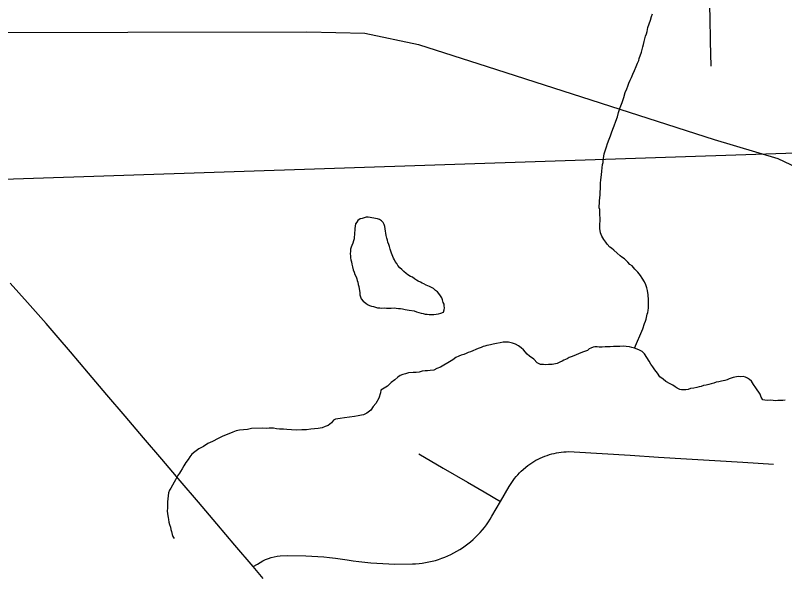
# Model space of a CAD drawing. Extents: x 103424 to 290657, y 38711 to 110967.
# Drawn here: x 149253 to 153756, y 95008 to 98272 of the extents above; entities that cross this region are included whole.
import ezdxf

# ---------------------------------------------------------------- set-up
doc = ezdxf.new("R2010")
doc.units = 0
for name, color, linetype in [('GM_X_Corporation', 7, 'Continuous'), ('GM_X_County_Road', 7, 'Continuous'), ('GM_X_Minor_Lake', 7, 'Continuous'), ('GM_X_Minor_River', 7, 'Continuous'), ('GM_X_Rail_Line', 7, 'Continuous'), ('GM_X_Township_Road', 7, 'Continuous')]:
    doc.layers.add(name, color=color, linetype=linetype)

msp = doc.modelspace()

# ---------------------------------------------------------------- linework, layer by layer
at = {"layer": 'GM_X_Corporation'}
msp.add_lwpolyline([(173175.4, 110967.2), (148354.5, 110967.2), (148366.5, 110284), (148366.4, 110242.2), (148494.2, 102114.7), (148500.5, 101714.1), (148505.8, 101377.4), (148509.9, 101119.2), (148594.2, 97294.7), (158050.5, 97608.1), (158064.2, 97608.5), (162306.4, 97749.1), (162479.3, 97753.8), (165116.9, 97825.6), (173478.4, 98058.2), (173457.5, 99090), (173443.3, 99817.2), (173398.5, 101988.3), (173365.2, 103570.9), (173327.2, 105148.6), (173218, 109584.4)], close=True, dxfattribs=at)
msp.add_lwpolyline([(148594.2, 97294.7), (158050.5, 97608.1), (158064.2, 97608.5), (162306.4, 97749.1), (162479.3, 97753.8), (165116.9, 97825.6), (173478.4, 98058.2), (173550.7, 94746.5), (173649.8, 90059.6), (173693.6, 87690.3), (173775.2, 84514.7), (174054.1, 73155.3), (174066.9, 72315.5), (174070.5, 72208.9), (173777.3, 72202), (169136.7, 72130.4), (166950.9, 72068.3), (161596.3, 71930.5), (161287.7, 71923.7), (157064.3, 71829.7), (151578, 71707.7), (149073.5, 71652)], dxfattribs=at)
at = {"layer": 'GM_X_County_Road'}
msp.add_lwpolyline([(150704.5, 94979), (150645.9, 95048.7), (150538.9, 95174.3), (150431.8, 95299.9), (150324.7, 95425.5), (150217.6, 95551.2), (150110.5, 95676.8), (150003.5, 95802.4), (149896.4, 95928), (149789.3, 96053.6), (149682.3, 96179.2), (149575.2, 96304.8), (149504.5, 96387.8), (149433.7, 96470.8), (149324.1, 96594.2), (149223.7, 96707.3)], dxfattribs=at)
at = {"layer": 'GM_X_Minor_Lake'}
for points in [[(151319.1, 97093.3), (151307, 97093.3), (151282.8, 97085.1), (151270.7, 97083.1), (151258.6, 97072.9), (151252.6, 97062.8), (151244.5, 97052.7), (151242.5, 97040.6), (151240.5, 97026.4), (151240.6, 97014.3), (151238.6, 97002.2), (151238.6, 96990.1), (151236.6, 96978), (151236.7, 96965.8), (151232.7, 96953.7), (151228.7, 96939.5), (151222.6, 96927.4), (151218.6, 96917.3), (151214.6, 96905.2), (151214.7, 96893.1), (151212.7, 96878.9), (151214.7, 96866.8)], [(151214.7, 96866.8), (151214.8, 96854.7), (151216.8, 96842.6), (151220.9, 96830.5), (151222.9, 96818.4), (151227, 96802.2), (151231.1, 96784.1), (151237.2, 96769.9), (151241.3, 96757.8), (151247.3, 96743.7), (151251.4, 96731.6), (151253.5, 96721.5), (151257.5, 96711.4), (151259.6, 96699.3), (151263.7, 96687.2), (151269.8, 96650.9), (151269.8, 96638.8), (151278, 96614.6), (151290.1, 96600.5), (151304.3, 96590.4), (151314.4, 96582.4), (151326.5, 96576.4), (151338.6, 96572.4), (151348.7, 96570.4), (151373, 96562.4), (151387.1, 96562.4), (151399.2, 96560.5), (151411.3, 96562.5), (151425.5, 96560.5), (151453.7, 96560.6), (151471.9, 96562.7), (151482, 96560.7), (151496.1, 96558.8), (151508.2, 96558.8), (151520.3, 96556.8), (151534.5, 96552.9), (151558.7, 96548.9), (151587, 96544.9), (151601.1, 96538.9), (151629.4, 96531), (151639.5, 96529), (151651.6, 96525), (151663.7, 96525), (151675.9, 96523), (151702.1, 96523.1), (151716.2, 96525.2), (151730.3, 96527.3), (151744.5, 96531.3), (151758.6, 96537.5), (151762.6, 96549.6), (151764.6, 96561.7), (151762.5, 96573.8), (151762.5, 96583.9), (151758.4, 96594), (151754.3, 96608.1), (151750.3, 96620.2), (151742.2, 96632.3), (151732, 96646.4), (151723.9, 96656.5), (151711.8, 96664.5), (151701.7, 96674.6), (151677.4, 96686.6), (151657.2, 96694.6), (151645.1, 96702.7), (151635, 96706.7), (151624.9, 96712.7), (151610.7, 96718.7), (151600.6, 96724.7), (151590.5, 96732.8), (151578.4, 96740.8), (151566.3, 96744.8), (151550.1, 96754.9), (151540, 96762.9), (151527.8, 96775), (151515.7, 96787), (151503.5, 96797.1), (151491.4, 96809.2), (151485.3, 96821.3), (151477.2, 96833.4), (151473.2, 96843.4), (151467.1, 96853.5), (151454.9, 96881.7), (151446.7, 96906), (151442.7, 96920.1), (151438.6, 96932.2), (151434.5, 96946.3), (151432.5, 96958.4), (151428.4, 96970.5), (151424.3, 96984.6), (151422.3, 96998.8), (151420.2, 97010.9), (151418.2, 97025), (151416.1, 97037.1), (151412.1, 97049.2), (151406, 97061.3), (151395.8, 97071.4), (151385.7, 97079.4), (151373.6, 97083.4), (151319.1, 97093.3)]]:
    msp.add_lwpolyline(points, dxfattribs=at)
at = {"layer": 'GM_X_Minor_River'}
for points in [[(152934.6, 98119.2), (152938.3, 98135.5), (152942.1, 98151.7), (152947.9, 98163.9), (152951.7, 98178.1), (152955.3, 98202.4), (152963, 98222.8), (152970.6, 98245.1), (152976.3, 98265.4), (152982.1, 98281.7)], [(152878, 96326.3), (152926.4, 96440.3), (152935.9, 96470.8), (152941.7, 96485), (152945.6, 96495.2), (152949.2, 96515.4), (152951.1, 96525.6), (152954.9, 96535.7), (152956.8, 96545.9), (152958.5, 96562.1), (152960.2, 96578.2), (152959.8, 96602.5), (152959.5, 96616.6), (152957.3, 96630.7), (152957.1, 96640.8), (152954.9, 96650.9), (152952.6, 96663), (152950.3, 96679.1), (152943.9, 96697.2), (152935.6, 96715.2), (152923.1, 96735.2), (152912.7, 96751.1), (152904.5, 96761.1), (152896.2, 96771.1), (152879.8, 96788.9), (152863.2, 96808.8), (152851, 96814.7), (152838.7, 96828.6), (152828.4, 96838.5), (152818.2, 96848.4), (152803.9, 96858.3), (152793.6, 96866.2), (152775.2, 96882), (152756.7, 96899.9), (152742.4, 96911.7), (152732.2, 96917.6), (152717.7, 96935.5), (152709.5, 96945.5), (152697.1, 96961.4), (152692.9, 96971.5), (152686.6, 96981.4), (152682.4, 96991.5), (152678.2, 97001.5), (152675.9, 97013.6), (152673.8, 97023.6), (152673.5, 97037.8), (152675.3, 97051.9), (152677, 97070.2), (152674, 97122.6), (152673.7, 97136.8), (152671.5, 97146.8), (152671.3, 97158.9), (152673.1, 97173.1), (152672.8, 97187.3), (152674.5, 97205.5), (152676.2, 97223.7), (152675.9, 97241.9), (152677.7, 97256), (152679.3, 97278.3), (152679.1, 97290.4), (152680.7, 97310.6), (152684.2, 97341), (152685.9, 97361.2), (152687.5, 97381.5), (152689.2, 97399.7), (152693, 97411.9), (152694.8, 97424), (152696.6, 97436.2), (152698.4, 97448.3), (152700.2, 97462.5), (152705.9, 97480.8), (152713.6, 97503.1), (152719.3, 97523.4), (152728.9, 97547.9), (152736.6, 97568.2), (152742.3, 97586.5), (152750.1, 97606.8), (152757.8, 97627.2), (152767.4, 97653.6), (152777, 97680), (152784.6, 97704.4), (152794.2, 97732.9), (152805.8, 97763.4), (152815.3, 97791.8), (152822.9, 97822.3), (152832.6, 97842.6), (152838.4, 97858.9), (152844.1, 97875.2), (152851.8, 97893.5), (152859.6, 97909.8), (152867.4, 97928.1), (152877.1, 97950.5), (152886.7, 97972.9), (152894.5, 97993.3), (152902.2, 98009.6), (152904.1, 98019.7), (152917.5, 98058.3), (152921.3, 98072.5), (152927, 98088.8), (152930.8, 98103), (152934.6, 98119.2)], [(152549.6, 96294.1), (152535.6, 96287.8), (152521.6, 96281.5), (152507.6, 96275.2), (152495.6, 96270.9), (152483.6, 96264.7), (152473.6, 96260.4), (152463.6, 96256.2), (152453.6, 96250), (152439.6, 96243.7), (152425.6, 96237.4), (152415.5, 96235.2), (152405.4, 96233), (152395.4, 96230.8), (152383.3, 96230.5), (152373.2, 96230.4), (152359.1, 96228.1), (152345, 96229.9), (152326.8, 96231.6), (152308.5, 96241.3), (152287.9, 96261.2), (152263.4, 96278.9), (152249.1, 96290.8), (152228.4, 96316.7), (152214.1, 96328.5), (152197.7, 96340.4), (152181.4, 96350.2), (152163.1, 96355.9), (152140.8, 96361.6), (152124.7, 96361.3), (152108.6, 96361), (152090.5, 96356.6), (152070.3, 96354.2), (152050.2, 96349.8), (152034.2, 96345.5), (152024.1, 96343.3), (152012.1, 96341.1), (152002, 96338.9), (151992, 96336.7), (151980, 96330.4), (151961.9, 96324), (151947.9, 96317.7), (151931.9, 96311.4), (151917.9, 96305), (151903.8, 96300.7), (151891.8, 96294.5), (151877.8, 96290.2), (151863.7, 96285.9), (151849.7, 96279.6), (151831.7, 96271.2), (151813.8, 96258.7), (151783.8, 96240), (151761.9, 96227.5), (151741.9, 96215), (151719.9, 96206.5), (151701.9, 96198.1), (151681.7, 96195.8), (151665.6, 96193.4), (151651.5, 96193.2), (151635.4, 96190.9), (151617.3, 96186.5), (151599.2, 96184.2), (151581, 96183.9), (151554.9, 96181.4), (151536.8, 96177), (151520.7, 96172.7), (151506.7, 96166.4), (151492.8, 96156), (151474.9, 96141.6), (151453, 96125), (151431.1, 96104.4), (151393.2, 96081.5), (151391.5, 96065.3), (151379.9, 96034.8), (151362.4, 96002.1), (151348.5, 95985.7), (151334.8, 95963.3), (151310.9, 95946.7), (151290.9, 95936.2), (151278.8, 95934), (151260.7, 95931.6), (151238.6, 95927.2), (151208.4, 95922.6), (151180.2, 95918.1), (151154.1, 95915.6), (151127.9, 95911.1), (151115.9, 95904.8), (151104.1, 95890.5), (151084.2, 95873.9), (151066.1, 95867.6), (151050.1, 95861.2), (151038, 95859), (151026, 95856.7), (151003.8, 95854.3), (150983.7, 95851.9), (150957.5, 95849.4), (150929.3, 95848.9), (150897, 95846.3), (150868.7, 95847.8), (150842.4, 95851.4), (150822.2, 95853.1)], [(153759.2, 96022.9), (153745.1, 96020.6), (153730.9, 96020.3), (153716.8, 96020.1), (153700.7, 96017.8), (153688.6, 96019.6), (153674.4, 96021.3), (153658.3, 96021.1), (153640.1, 96022.7), (153628, 96024.5), (153619.6, 96040.6), (153613.3, 96056.6), (153588.4, 96094.5), (153573.9, 96114.5), (153561.4, 96132.5), (153551.2, 96142.4), (153538.9, 96150.2), (153526.7, 96156.1), (153512.5, 96159.9), (153496.4, 96159.6), (153486.3, 96161.4), (153474.2, 96159.2), (153464.2, 96157), (153454.1, 96154.8), (153444.1, 96150.5), (153432.1, 96146.3), (153420, 96142), (153406, 96137.7), (153385.9, 96133.3), (153371.8, 96129.1), (153355.7, 96126.7), (153341.7, 96122.5), (153325.6, 96118.1), (153311.6, 96113.8), (153297.5, 96109.5), (153281.4, 96107.2), (153267.4, 96102.9), (153255.3, 96100.7), (153241.3, 96096.4), (153225.2, 96092.1), (153205.1, 96089.7), (153191, 96085.4), (153176.9, 96083.1), (153164.8, 96082.9), (153152.7, 96082.7), (153142.6, 96084.5), (153126.3, 96092.3), (153116.1, 96100.2), (153101.8, 96110.1), (153085.5, 96117.9), (153061, 96131.6), (153044.7, 96145.4), (153026.2, 96159.2), (153011.8, 96179.2), (152997.3, 96199.1), (152984.9, 96217.1), (152972.5, 96233), (152964.1, 96251), (152935.1, 96292.9), (152922.7, 96306.9), (152906.4, 96314.7), (152892.2, 96320.5), (152878, 96326.3), (152861.8, 96330), (152847.6, 96333.8), (152829.4, 96335.5), (152811.2, 96337.2), (152791, 96336.8), (152772.9, 96336.5), (152754.7, 96336.2), (152734.6, 96333.8), (152706.3, 96333.3), (152688.2, 96333), (152670, 96332.7), (152657.9, 96334.5), (152645.8, 96334.2), (152635.7, 96332), (152621.7, 96325.7), (152611.7, 96321.5), (152601.8, 96313.2), (152579.7, 96304.8), (152563.7, 96298.4), (152549.6, 96294.1)], [(150822.2, 95853.1), (150800.1, 95852.7), (150781.9, 95854.4), (150763.6, 95858.1), (150739.4, 95857.7), (150721.3, 95857.3), (150701.1, 95859), (150636.5, 95855.8), (150612.4, 95851.3), (150588.2, 95848.9), (150566.1, 95846.5), (150546, 95842.1), (150525.9, 95835.7), (150501.9, 95825.1), (150467.8, 95812.4), (150439.8, 95797.7), (150407.9, 95781), (150379.8, 95768.4), (150353.9, 95751.8), (150327.9, 95737.2), (150304, 95720.6), (150286.1, 95706.1), (150274.3, 95691.8), (150264.5, 95675.4), (150250.7, 95657), (150238.9, 95638.6), (150229.1, 95620.2), (150219.3, 95605.9), (150213.4, 95595.7), (150201.6, 95579.3), (150189.9, 95556.9), (150182.1, 95542.6), (150172.4, 95524.3), (150162.6, 95507.9), (150154.7, 95495.7), (150148.9, 95479.4), (150147.2, 95463.2), (150145.5, 95445), (150143.8, 95426.8), (150144.1, 95408.6), (150144.5, 95390.4), (150142.8, 95374.2), (150143.1, 95358.1), (150147.5, 95335.9), (150149.7, 95323.8), (150152, 95309.7), (150156.3, 95295.7), (150160.6, 95279.6), (150162.9, 95265.5), (150167.1, 95253.4), (150171.4, 95237.4), (150175.7, 95225.3), (150182, 95213.3), (150182, 95213.3)]]:
    msp.add_lwpolyline(points, dxfattribs=at)
at = {"layer": 'GM_X_Rail_Line'}
msp.add_lwpolyline([(147814.7, 98171.3), (150960.4, 98176.7), (151298.3, 98169.5), (151613, 98101.8), (152014.4, 97973.6), (153343.2, 97546.9), (153715.9, 97436.2), (153979.8, 97310), (154244.6, 97117.1), (155473.5, 96220.4), (158111.3, 94322.1)], dxfattribs=at)
at = {"layer": 'GM_X_Township_Road'}
for points in [[(153325.9, 97974.6), (153322.7, 98118.9), (153319.5, 98263.2), (153315.1, 98428.2)], [(150645.9, 95048.7), (150671.4, 95064.1), (150687.2, 95073.3), (150702.3, 95082.2), (150718.1, 95090), (150734.2, 95096.6), (150751.1, 95102.2), (150768, 95106.5), (150785.3, 95109.7), (150802.7, 95111.6), (150848.5, 95113), (150953.5, 95111.9), (150988.2, 95110.3), (151023.2, 95108.1), (151058.2, 95105.3), (151093, 95101.9), (151127.7, 95097.9), (151195.2, 95088.3), (151229.9, 95083.1), (151264.4, 95078.5), (151299.4, 95074.5), (151334.1, 95071.1), (151368.8, 95068.3), (151403.8, 95066.1), (151438.8, 95064.6), (151473.8, 95063.7), (151577, 95064.4), (151596.4, 95065.4), (151616, 95067), (151635.4, 95069.4), (151654.6, 95072.4), (151673.9, 95076.1), (151692.8, 95080.5), (151711.7, 95085.5), (151730.6, 95091.2), (151749, 95097.5), (151767.3, 95104.5), (151785.2, 95112.1), (151803.1, 95120.3), (151820.5, 95129.2), (151837.6, 95138.6), (151854.2, 95148.7), (151870.8, 95159.2), (151886.7, 95170.4), (151902.3, 95182.2), (151917.7, 95194.5), (151932.3, 95207.2), (151946.6, 95220.5), (151960.5, 95234.3), (151973.8, 95248.6), (151986.7, 95263.3), (151999, 95278.5), (152010.9, 95294.1), (152022.2, 95310.1), (152032.8, 95326.5), (152042.9, 95343.2), (152093.5, 95430.3), (152143.9, 95517.4), (152151.2, 95529.6), (152159, 95541.6), (152167.3, 95553.3), (152175.9, 95564.7), (152185, 95575.8), (152194.3, 95586.5), (152204.1, 95596.9), (152214.2, 95607), (152224.8, 95616.8), (152241.1, 95630.7), (152252.2, 95639.4), (152263.8, 95647.8), (152275.6, 95655.7), (152288, 95663.3), (152300.3, 95670.4), (152312.9, 95677.1), (152325.8, 95683.3), (152338.8, 95689.1), (152351.9, 95694.4), (152365.5, 95699.3), (152379.1, 95703.6), (152392.7, 95707.6), (152406.6, 95711), (152420.7, 95713.9), (152434.8, 95716.4), (152448.9, 95718.4), (152463, 95719.9), (152477.3, 95720.8), (152491.6, 95721.3), (152523.4, 95720.6), (152688.1, 95710.3), (152852.8, 95700.1), (153017.6, 95689.8), (153182.3, 95679.6), (153347, 95669.3), (153511.8, 95659.1), (153601.3, 95653.5), (153690.9, 95648)], [(151614.4, 95708.1), (151757.1, 95625.3), (151899.9, 95542.5), (151996.7, 95486.4), (152093.5, 95430.3)]]:
    msp.add_lwpolyline(points, dxfattribs=at)

doc.saveas('drawing.dxf')
